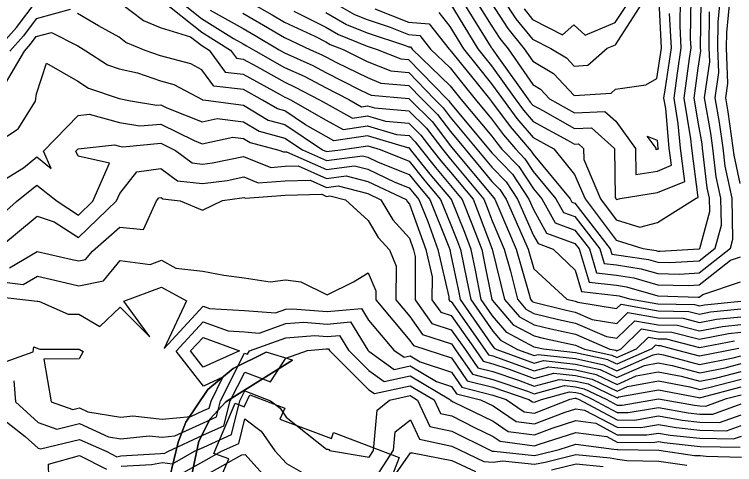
# Model space of a CAD drawing. Extents: x 42655 to 43811, y -141820 to -141156.
# Drawn here: x 43552.6 to 43641.2, y -141314.4 to -141259.1 of the extents above; entities that cross this region are included whole.
import ezdxf

# ---------------------------------------------------------------- set-up
doc = ezdxf.new("R2010")
doc.units = 0
for name, color, linetype in [('ZE_HICN', 7, 'Continuous'), ('ZE_LWCN', 7, 'Continuous'), ('地形', 7, 'Continuous'), ('現況道路ﾊｯﾁ', 7, 'Continuous')]:
    doc.layers.add(name, color=color, linetype=linetype)

msp = doc.modelspace()

# ---------------------------------------------------------------- linework, layer by layer
at = {"layer": 'ZE_HICN'}
for points in [[(43607.592, -141257.15), (43611.305, -141263.13), (43611.365, -141263.222), (43611.424, -141263.295), (43611.973, -141264.096), (43615.797, -141269.436), (43616.094, -141269.836), (43616.427, -141270.229), (43617.634, -141270.886), (43621.528, -141273.08), (43623.645, -141272.997), (43626.475, -141275.548), (43626.541, -141281.571), (43626.601, -141281.711), (43626.658, -141281.786), (43626.743, -141281.813), (43627.15, -141281.708), (43631.742, -141280.949), (43635.106, -141279.589), (43634.572, -141275.51), (43634.308, -141272.505), (43633.784, -141269.351), (43634.194, -141266.295), (43634.662, -141263.184), (43634.529, -141260.515), (43634.579, -141257.022)], [(43641.913, -141279.849), (43641.168, -141276.361), (43641.063, -141275.479), (43640.453, -141271.037), (43640.154, -141269.321), (43640.402, -141267.561), (43640.252, -141263.158), (43640.272, -141261.277), (43640.695, -141256.993)], [(43572.813, -141257.315), (43575.671, -141259.567), (43579.593, -141262.018), (43580.774, -141262.672), (43581.205, -141262.918), (43582.066, -141263.434), (43585.876, -141265.603), (43588.278, -141266.664), (43590.976, -141268.09), (43593.781, -141269.541), (43595.352, -141270.41), (43596.075, -141270.305), (43596.931, -141270.561), (43601.166, -141270.921), (43603.33, -141273.049), (43605.28, -141275.649), (43605.772, -141276.261), (43606.282, -141276.867), (43610.384, -141281.788), (43610.714, -141282.613), (43611.406, -141284.444), (43612.889, -141287.938), (43613.677, -141290.649), (43614.521, -141294.093), (43615.547, -141295.298), (43616.548, -141295.838), (43619.569, -141296.578), (43621.642, -141297.032), (43625.479, -141298.679), (43626.739, -141298.885), (43628.955, -141296.721), (43631.819, -141297.234), (43634.203, -141297.275), (43636.911, -141297.979), (43639.757, -141297.424), (43641.995, -141297.189)], [(43590.932, -141258.806), (43593.488, -141260.292), (43596.032, -141261.324), (43600.754, -141262.892), (43601.128, -141263.039), (43601.361, -141263.06), (43601.582, -141263.341), (43606.239, -141267.831), (43606.914, -141268.666), (43607.563, -141269.476), (43611.357, -141274.026), (43611.981, -141274.866), (43612.615, -141275.614), (43614.673, -141277.772), (43616.476, -141280.5), (43617.51, -141281.754), (43619.144, -141284.7), (43621.588, -141285.574), (43623.392, -141287.888), (43624.261, -141290.84), (43626.702, -141291.11), (43628.841, -141291.436), (43631.796, -141292.292), (43635.575, -141292.407), (43636.884, -141292.328), (43640.746, -141289.273), (43641.956, -141288.879)], [(43550.304, -141274.945), (43553.084, -141273.111), (43555.215, -141269.724), (43555.363, -141268.843), (43556.583, -141265.054), (43560.444, -141267.252), (43561.755, -141268.11), (43565.542, -141269.385), (43566.9, -141269.669), (43570.171, -141270.213), (43570.634, -141270.172), (43571.372, -141270.539), (43575.732, -141272.26), (43577.578, -141271.857), (43580.82, -141272.285), (43582.747, -141273.428), (43585.917, -141274.267), (43588.077, -141275.731), (43591.019, -141277.037), (43595.476, -141276.457), (43596.105, -141276.616), (43597.375, -141277.221), (43601.203, -141278.758), (43602.457, -141280.315), (43603.721, -141281.819), (43606.075, -141287.658), (43606.187, -141287.97), (43606.338, -141288.611), (43607.259, -141293.037), (43607.477, -141294.127), (43611.48, -141299.893), (43611.638, -141300.079), (43611.988, -141300.268), (43616.577, -141301.947), (43617.727, -141301.635), (43621.666, -141302.069), (43624.677, -141302.727), (43626.762, -141303.724), (43630.161, -141302.219), (43631.842, -141301.922), (43633.557, -141302.242), (43636.935, -141303.118), (43640.06, -141302.51), (43642.018, -141301.991)], [(43550.384, -141291.873), (43553.733, -141292.272), (43555.469, -141291.262), (43557.625, -141291.755), (43560.563, -141292.427), (43563.583, -141291.833), (43565.636, -141289.321), (43569.357, -141289.804), (43570.724, -141289.292), (43572.492, -141290.266), (43575.819, -141290.645), (43578.404, -141291.136), (43580.911, -141291.461), (43584.106, -141291.942), (43586, -141291.711), (43587.878, -141291.946), (43591.097, -141293.529), (43594.332, -141291.954), (43596.172, -141290.827), (43597.11, -141293.053), (43597.102, -141294.176), (43601.3, -141299.163), (43601.741, -141299.786), (43603.372, -141300.309), (43606.398, -141301.298), (43608.34, -141304.112), (43611.503, -141304.9), (43615.907, -141306.412), (43616.352, -141306.711), (43616.6, -141306.744), (43617.482, -141306.405), (43620.925, -141305.472), (43621.683, -141305.555), (43622.262, -141305.681), (43623.712, -141306.375), (43626.782, -141308.001), (43628.154, -141308.014), (43631.868, -141307.393), (43635.538, -141308.039), (43636.96, -141308.194), (43638.547, -141308.227), (43642.042, -141306.959)], [(43565.756, -141314.608), (43569.517, -141314.402), (43570.842, -141314.147), (43572.105, -141314.311), (43574.808, -141312.77), (43575.921, -141312.257), (43579.327, -141310.72), (43580.369, -141306.581), (43580.977, -141305.364), (43584.132, -141306.563), (43585.328, -141307.462), (43586.08, -141308.566), (43591.033, -141312.506), (43591.187, -141312.521), (43591.298, -141312.558), (43591.409, -141312.691), (43596.28, -141313.495), (43596.817, -141312.665), (43597.248, -141307.706), (43598.791, -141306.493), (43601.332, -141305.933), (43602.243, -141306.477), (43603.751, -141309.724), (43606.441, -141310.288), (43611.064, -141312.598), (43611.406, -141312.759), (43611.541, -141312.77), (43611.67, -141312.752), (43616.631, -141313.283), (43617.134, -141313.179), (43619.662, -141312.557), (43621.713, -141311.909), (43626.38, -141312.525), (43626.77, -141312.565), (43626.804, -141312.569), (43626.849, -141312.577), (43631.893, -141312.658), (43636.304, -141313.301), (43636.984, -141313.316), (43637.747, -141313.395), (43642.073, -141313.516)], [(43556.976, -141319.017), (43556.825, -141314.365), (43560.662, -141313.294), (43563.978, -141314.977)]]:
    msp.add_lwpolyline(points, dxfattribs=at)
at = {"layer": 'ZE_LWCN'}
for points in [[(43591.325, -141257.227), (43594.49, -141259.067), (43596.024, -141259.69), (43598.872, -141260.635), (43601.121, -141261.517), (43602.519, -141261.645), (43603.843, -141263.331), (43606.229, -141265.63), (43607.803, -141267.579), (43609.317, -141269.467), (43611.347, -141271.901), (43612.804, -141273.86), (43614.284, -141275.606), (43615.447, -141276.826), (43616.465, -141278.368), (43619.252, -141281.745), (43620.185, -141283.427), (43621.58, -141283.926), (43624.664, -141287.882), (43625.197, -141289.694), (43626.696, -141289.86), (43629.75, -141290.326), (43631.789, -141290.916), (43634.398, -141290.995), (43636.877, -141290.846), (43640.721, -141287.806), (43641.027, -141286.692), (43640.912, -141281.643), (43640.071, -141277.703), (43639.807, -141275.485), (43639.377, -141272.353), (43638.849, -141269.327), (43639.288, -141266.223), (43639.183, -141263.163), (43639.217, -141260.011), (43639.514, -141256.998)], [(43606.191, -141257.651), (43609.651, -141263.303), (43610.47, -141264.317), (43611.316, -141265.371), (43614.231, -141269.444), (43615.271, -141270.842), (43616.436, -141272.217), (43620.662, -141274.519), (43621.538, -141275.012), (43622.014, -141274.993), (43622.65, -141275.567), (43622.665, -141276.92), (43624.717, -141281.719), (43626.67, -141284.312), (43629.586, -141285.223), (43631.76, -141284.664), (43636.503, -141281.663), (43636.751, -141281.563), (43635.959, -141275.503), (43635.858, -141274.365), (43635.025, -141269.345), (43635.678, -141264.481), (43635.873, -141263.178), (43635.818, -141262.061), (43635.89, -141257.016)], [(43609.282, -141257.142), (43611.292, -141260.379), (43612.355, -141262.012), (43613.388, -141263.285), (43616.415, -141267.698), (43617.372, -141268.273), (43618.458, -141269.424), (43621.519, -141271.148), (43625.277, -141271.002), (43626.612, -141272.205), (43629.046, -141275.536), (43629.075, -141278.754), (43631.73, -141278.315), (43633.46, -141277.616), (43633.186, -141275.517), (43632.757, -141270.644), (43632.543, -141269.357), (43632.711, -141268.109), (43633.451, -141263.19), (43633.24, -141258.969)], [(43612.73, -141257.126), (43614.335, -141259.59), (43616.388, -141262.122), (43618.629, -141263.26), (43620.533, -141264.407), (43621.492, -141265.422), (43623.197, -141265.304), (43625.552, -141263.227), (43626.568, -141262.812), (43630.29, -141257.042)], [(43615.325, -141258.38), (43616.377, -141259.676), (43620.07, -141261.553), (43621.468, -141260.347), (43622.831, -141261.597), (43626.555, -141260.073), (43628.504, -141257.051)], [(43550.268, -141263.585), (43552.913, -141260.651), (43555.309, -141257.463)], [(43565.486, -141257.523), (43568.536, -141259.816), (43570.589, -141260.677), (43574.32, -141261.821), (43575.687, -141262.898), (43576.586, -141263.46), (43578.556, -141266.157), (43580.792, -141266.427), (43585.323, -141268.893), (43585.893, -141269.217), (43586.112, -141269.313), (43586.607, -141269.575), (43590.995, -141272.056), (43593.068, -141273.203), (43596.086, -141272.765), (43599.66, -141273.835), (43601.18, -141273.964), (43601.957, -141274.728), (43602.657, -141275.662), (43604.446, -141277.882), (43606.297, -141280.085), (43607.727, -141281.8), (43608.927, -141284.8), (43610.118, -141287.951), (43610.382, -141289.218), (43611.361, -141294.108), (43611.453, -141294.24), (43613.983, -141297.21), (43616.562, -141298.602), (43617.688, -141298.878), (43621.655, -141299.747), (43622.75, -141300.217), (43626.127, -141300.954), (43626.75, -141301.252), (43629.157, -141300.186), (43630.638, -141298.74), (43631.828, -141298.953), (43632.817, -141298.97), (43636.921, -141300.036), (43641.234, -141299.195)], [(43570.719, -141257.325), (43575.679, -141261.232), (43579.222, -141263.447), (43579.953, -141264.448), (43580.783, -141264.549), (43582.465, -141265.463), (43585.885, -141267.41), (43587.195, -141267.989), (43590.165, -141269.558), (43590.985, -141270.022), (43594.21, -141271.806), (43596.081, -141271.535), (43598.295, -141272.198), (43601.173, -141272.443), (43602.643, -141273.889), (43603.968, -141275.655), (43605.109, -141277.071), (43606.29, -141278.476), (43609.055, -141281.794), (43609.821, -141283.707), (43611.423, -141287.945), (43612.931, -141294.101), (43614.765, -141296.254), (43616.555, -141297.22), (43618.629, -141297.728), (43621.649, -141298.39), (43625.871, -141300.202), (43626.61, -141300.363), (43626.746, -141300.429), (43627.273, -141300.195), (43629.797, -141297.73), (43631.823, -141298.094), (43633.51, -141298.123), (43636.916, -141299.008), (43640.496, -141298.31), (43642, -141298.151)], [(43581.138, -141257.276), (43584.327, -141259.099), (43585.85, -141260.011), (43589.584, -141261.749), (43590.949, -141262.431), (43591.485, -141262.742), (43593.061, -141263.382), (43596.049, -141264.849), (43598.946, -141266.014), (43601.143, -141266.21), (43604.331, -141269.491), (43605.389, -141270.531), (43606.258, -141271.689), (43609.542, -141275.629), (43611.375, -141277.827), (43613.126, -141279.664), (43614.516, -141281.768), (43616.503, -141286.238), (43617.062, -141287.246), (43618.919, -141287.91), (43621.611, -141290.494), (43622.387, -141293.132), (43626.714, -141293.61), (43627.025, -141293.658), (43628.303, -141294.028), (43631.807, -141294.656), (43636.282, -141294.733), (43636.896, -141294.892), (43637.542, -141294.766), (43641.982, -141294.3)], [(43604.834, -141258.813), (43606.205, -141260.558), (43607.89, -141263.311), (43609.581, -141265.404), (43611.326, -141267.58), (43612.666, -141269.451), (43614.449, -141271.848), (43616.446, -141274.204), (43618.978, -141275.584), (43621.555, -141278.742), (43622.832, -141281.728), (43626.682, -141286.837), (43629.946, -141287.857), (43631.566, -141288.104), (43631.776, -141288.165), (43632.045, -141288.173), (43636.863, -141287.884), (43636.938, -141287.824), (43638.184, -141283.282), (43638.147, -141281.656), (43637.876, -141280.387), (43637.294, -141275.497), (43637.224, -141274.986), (43636.79, -141272.495), (43636.266, -141269.339), (43636.758, -141265.675), (43637.058, -141263.549), (43637.045, -141263.173), (43637.107, -141257.48)], [(43611.279, -141257.628), (43613.345, -141260.801), (43615.353, -141263.276), (43616.401, -141264.804), (43618.952, -141266.34), (43621.509, -141269.047), (43626.056, -141268.734), (43626.594, -141268.259), (43630.319, -141267.721), (43631.676, -141266.943), (43632.239, -141263.196), (43631.951, -141257.422)], [(43559.504, -141258.466), (43555.319, -141259.625), (43553.773, -141261.683), (43552.066, -141263.576)], [(43641.739, -141300.127), (43636.926, -141301.064), (43633.465, -141300.166), (43632.124, -141299.818), (43631.832, -141299.813), (43631.48, -141299.75), (43631.042, -141300.177), (43626.754, -141302.076), (43625.644, -141301.545), (43621.66, -141300.675), (43617.72, -141300.241), (43616.748, -141300.028), (43616.568, -141299.984), (43613.201, -141298.167), (43611.462, -141296.124), (43610.067, -141294.114), (43609.341, -141290.491), (43608.814, -141287.958), (43608.033, -141285.893), (43606.399, -141281.806), (43606.305, -141281.694), (43603.783, -141278.693), (43601.346, -141275.668), (43601.271, -141275.568), (43601.187, -141275.486), (43601.025, -141275.472), (43596.092, -141273.995), (43591.926, -141274.6), (43591.005, -141274.09), (43588.454, -141272.648), (43585.901, -141270.918), (43584.996, -141270.678), (43583.163, -141269.591), (43580.801, -141268.306), (43577.159, -141267.866), (43575.701, -141265.871), (43574.322, -141265.138), (43570.605, -141264.166), (43568.736, -141263.497), (43566.346, -141262.495), (43565.506, -141261.863), (43562.989, -141260.483), (43560.404, -141258.935)], [(43576.701, -141258.55), (43580.765, -141260.799), (43582.246, -141261.645), (43585.206, -141263.419), (43585.868, -141263.795), (43589.361, -141265.339), (43590.967, -141266.188), (43595.042, -141268.296), (43596.068, -141268.799), (43596.52, -141268.981), (43601.159, -141269.394), (43601.266, -141269.505), (43604.016, -141272.21), (43606.274, -141275.221), (43606.626, -141275.643), (43611.392, -141281.359), (43611.579, -141281.556), (43611.728, -141281.781), (43612.112, -141282.644), (43614.355, -141287.931), (43615.931, -141293.354), (43616.111, -141294.086), (43616.329, -141294.342), (43616.542, -141294.457), (43620.509, -141295.428), (43621.636, -141295.675), (43623.721, -141296.57), (43626.73, -141297.062), (43628.113, -141295.711), (43631.815, -141296.375), (43634.896, -141296.428), (43636.906, -141296.95), (43639.019, -141296.538), (43641.991, -141296.226)], [(43580.756, -141258.926), (43583.286, -141260.372), (43585.859, -141261.913), (43589.056, -141263.401), (43590.445, -141264.014), (43590.958, -141264.286), (43592.261, -141264.96), (43596.058, -141266.824), (43597.733, -141267.498), (43601.151, -141267.802), (43602.799, -141269.498), (43604.703, -141271.371), (43606.266, -141273.455), (43608.084, -141275.636), (43611.383, -141279.593), (43612.353, -141280.61), (43613.122, -141281.775), (43615.104, -141286.234), (43615.822, -141287.924), (43616.522, -141290.335), (43620.577, -141294.064), (43621.449, -141294.278), (43621.629, -141294.317), (43621.962, -141294.46), (43626.722, -141295.239), (43627.272, -141294.702), (43631.811, -141295.515), (43635.589, -141295.58), (43636.901, -141295.921), (43638.28, -141295.652), (43641.986, -141295.263)], [(43587, -141258.648), (43590.941, -141260.619), (43592.486, -141261.517), (43596.04, -141262.959), (43597.253, -141263.362), (43600.159, -141264.53), (43601.136, -141264.617), (43605.864, -141269.484), (43606.075, -141269.692), (43606.249, -141269.923), (43611, -141275.622), (43611.366, -141276.062), (43613.9, -141278.718), (43615.91, -141281.761), (43616.488, -141283.061), (43618.103, -141285.973), (43621.596, -141287.221), (43622.12, -141287.894), (43623.324, -141291.986), (43626.708, -141292.36), (43627.933, -141292.547), (43631.802, -141293.667), (43636.751, -141293.818), (43636.891, -141293.809), (43637.305, -141293.482), (43641.971, -141291.96)], [(43596.991, -141258.379), (43601.114, -141259.996), (43603.677, -141260.229), (43606.105, -141263.32), (43606.218, -141263.429), (43608.692, -141266.492), (43611.072, -141269.459), (43611.337, -141269.776), (43613.626, -141272.854), (43615.952, -141275.598), (43616.22, -141275.88), (43616.455, -141276.236), (43620.995, -141281.737), (43621.226, -141282.155), (43621.572, -141282.278), (43625.936, -141287.876), (43626.134, -141288.549), (43626.69, -141288.61), (43630.658, -141289.215), (43631.783, -141289.541), (43633.222, -141289.584), (43636.87, -141289.365), (43638.83, -141287.815), (43639.605, -141284.987), (43639.53, -141281.649), (43638.973, -141279.045), (43638.551, -141275.491), (43638.3, -141273.67), (43637.545, -141269.333), (43638.173, -141264.886), (43638.114, -141263.168), (43638.162, -141258.746)], [(43550.279, -141269.657), (43553.864, -141263.568), (43554.633, -141262.715), (43555.33, -141261.788), (43557.215, -141261.265), (43560.423, -141262.936), (43561.417, -141263.532), (43564.075, -141265.272), (43565.525, -141265.76), (43567.78, -141266.231), (43570.62, -141267.247), (43572.248, -141267.673), (43575.719, -141269.517), (43575.761, -141269.575), (43576.168, -141269.625), (43580.81, -141270.237), (43583.872, -141272.053), (43585.909, -141272.593), (43590.523, -141275.719), (43591.013, -141275.937), (43592.767, -141275.708), (43596.098, -141275.225), (43597.635, -141275.685), (43601.195, -141277.115), (43603.12, -141279.504), (43605.06, -141281.813), (43606.32, -141284.939), (43607.139, -141286.986), (43607.509, -141287.964), (43608.3, -141291.764), (43608.772, -141294.121), (43611.471, -141298.009), (43612.42, -141299.123), (43614.519, -141300.256), (43616.573, -141301.007), (43617.087, -141300.868), (43621.663, -141301.372), (43625.161, -141302.136), (43626.758, -141302.9), (43631.22, -141300.924), (43631.836, -141300.815), (43632.466, -141300.933), (43636.931, -141302.091), (43641.06, -141301.287), (43642.014, -141301.034)], [(43550.328, -141280.018), (43553.738, -141277.914), (43555.4, -141276.578), (43557.161, -141278.002), (43556.198, -141275.882), (43560.464, -141271.495), (43561.828, -141271.346), (43565.556, -141272.349), (43568.081, -141272.77), (43570.645, -141272.542), (43574.738, -141274.578), (43575.745, -141274.975), (43579.495, -141274.156), (43580.83, -141274.332), (43581.623, -141274.803), (43585.18, -141275.744), (43585.738, -141275.969), (43585.925, -141275.954), (43586.099, -141275.95), (43591.024, -141278.138), (43594.468, -141277.689), (43596.112, -141278.104), (43599.43, -141279.686), (43601.211, -141280.401), (43601.794, -141281.126), (43602.382, -141281.826), (43603.477, -141284.542), (43604.708, -141287.977), (43606.075, -141293.785), (43606.073, -141294.133), (43606.208, -141294.323), (43606.365, -141294.374), (43610.519, -141300.275), (43610.958, -141300.911), (43611.485, -141301.042), (43612.381, -141301.35), (43616.582, -141302.886), (43618.367, -141302.402), (43621.669, -141302.767), (43624.194, -141303.318), (43626.766, -141304.548), (43629.103, -141303.513), (43631.847, -141303.028), (43634.648, -141303.55), (43636.94, -141304.145), (43639.06, -141303.732), (43642.023, -141302.948)], [(43631.567, -141275.706), (43631.565, -141275.524), (43630.488, -141274.05), (43631.712, -141274.524), (43631.799, -141275.523), (43631.815, -141275.642), (43631.717, -141275.682), (43631.567, -141275.706)], [(43550.348, -141284.303), (43552.903, -141282.06), (43555.416, -141280.04), (43557.885, -141282.037), (43560.522, -141283.738), (43562.306, -141282.016), (43564.339, -141277.346), (43560.487, -141276.487), (43560.204, -141275.863), (43560.483, -141275.576), (43564.948, -141275.089), (43565.57, -141275.256), (43565.99, -141275.326), (43570.656, -141274.913), (43572.451, -141275.805), (43574.488, -141277.33), (43575.756, -141277.468), (43577.01, -141277.302), (43580.84, -141276.523), (43584.186, -141277.866), (43585.934, -141277.73), (43587.553, -141277.694), (43591.029, -141279.238), (43593.46, -141278.922), (43596.119, -141279.593), (43600.817, -141281.833), (43600.984, -141282.116), (43601.22, -141282.376), (43603.229, -141287.984), (43604.012, -141291.31), (43603.997, -141294.143), (43605.091, -141295.689), (43606.373, -141296.1), (43609.316, -141300.281), (43610.303, -141301.711), (43611.49, -141302.006), (43613.506, -141302.699), (43616.586, -141303.825), (43619.006, -141303.17), (43621.673, -141303.464), (43623.711, -141303.909), (43626.77, -141305.372), (43628.045, -141304.807), (43631.852, -141304.135), (43635.74, -141304.859), (43636.945, -141305.172), (43638.06, -141304.955), (43642.027, -141303.905)], [(43550.807, -141287.697), (43555.434, -141283.871), (43557.512, -141284.551), (43560.535, -141286.501), (43565.197, -141282.002), (43565.597, -141281.082), (43567.716, -141278.409), (43570.671, -141278.022), (43572.688, -141279.532), (43575.768, -141279.866), (43578.812, -141279.464), (43580.852, -141279.048), (43582.635, -141279.764), (43585.942, -141279.506), (43589.006, -141279.438), (43591.034, -141280.339), (43592.452, -141280.154), (43596.126, -141281.081), (43597.733, -141281.848), (43599.19, -141284.31), (43601.24, -141286.568), (43601.75, -141287.991), (43601.948, -141288.835), (43601.92, -141294.153), (43603.974, -141297.055), (43606.382, -141297.826), (43608.113, -141300.286), (43609.649, -141302.511), (43611.494, -141302.971), (43614.63, -141304.048), (43616.591, -141304.765), (43619.646, -141303.937), (43621.676, -141304.161), (43623.228, -141304.5), (43626.774, -141306.196), (43626.986, -141306.102), (43631.857, -141305.241), (43636.831, -141306.168), (43636.95, -141306.199), (43637.061, -141306.178), (43642.032, -141304.862)], [(43552.015, -141290.212), (43555.455, -141288.211), (43559.724, -141289.188), (43560.548, -141289.377), (43561.396, -141289.21), (43562.239, -141288.179), (43565.617, -141285.232), (43568.516, -141285.496), (43570.113, -141281.979), (43570.395, -141281.622), (43570.688, -141281.584), (43570.888, -141281.734), (43573.022, -141281.965), (43575.783, -141283.147), (43578.227, -141281.94), (43580.613, -141281.625), (43580.864, -141281.574), (43581.083, -141281.662), (43585.951, -141281.282), (43590.46, -141281.182), (43591.04, -141281.439), (43591.445, -141281.386), (43593.354, -141281.868), (43596.142, -141284.383), (43597.397, -141286.504), (43598.759, -141288.005), (43599.602, -141290.005), (43599.572, -141294.164), (43601.286, -141296.2), (43602.858, -141298.42), (43606.39, -141299.552), (43606.911, -141300.292), (43608.995, -141303.312), (43611.499, -141303.935), (43615.755, -141305.397), (43616.595, -141305.704), (43620.286, -141304.704), (43621.679, -141304.858), (43622.745, -141305.091), (43625.413, -141306.367), (43626.778, -141307.09), (43627.387, -141307.096), (43631.863, -141306.347), (43636.286, -141307.125), (43636.955, -141307.198), (43637.702, -141307.214), (43640.232, -141306.297), (43642.036, -141305.819)], [(43550.393, -141293.729), (43555.45, -141294.332), (43555.484, -141294.312), (43555.526, -141294.322), (43555.745, -141294.372), (43559.272, -141295.939), (43560.58, -141295.933), (43563.131, -141297.418), (43565.664, -141295.059), (43569.315, -141298.71), (43566.106, -141294.323), (43570.74, -141292.587), (43573.825, -141294.286), (43571.058, -141300.12), (43575.839, -141294.93), (43576.62, -141295.217), (43580.93, -141295.485), (43584.758, -141295.763), (43586.017, -141295.32), (43586.863, -141295.249), (43591.107, -141295.611), (43595.336, -141295.222), (43596.2, -141296.638), (43599.316, -141300.328), (43600.564, -141301.226), (43601.309, -141301.062), (43602.534, -141301.793), (43606.406, -141303.059), (43607.686, -141304.912), (43611.508, -141305.864), (43613.142, -141306.425), (43615.364, -141307.919), (43616.607, -141308.083), (43621.015, -141306.388), (43621.565, -141306.239), (43621.686, -141306.252), (43621.778, -141306.272), (43622.01, -141306.383), (43626.787, -141308.913), (43628.92, -141308.933), (43631.873, -141308.439), (43634.791, -141308.953), (43636.964, -141309.189), (43639.391, -141309.239), (43642.048, -141308.276)], [(43550.433, -141302.128), (43554.957, -141300.539), (43555.009, -141299.931), (43555.511, -141300.125), (43555.759, -141300.235), (43560.6, -141300.212), (43561.11, -141300.509), (43560.606, -141301.43), (43556.275, -141301.45), (43557.181, -141306.691), (43559.837, -141307.645), (43560.634, -141307.447), (43561.659, -141307.908), (43565.728, -141308.589), (43567.201, -141308.428), (43570.817, -141308.835), (43574.346, -141308.496), (43575.9, -141307.781), (43576.61, -141307.46), (43576.827, -141306.598), (43578.288, -141303.675), (43575.886, -141304.772), (43572.527, -141300.455), (43575.848, -141296.849), (43578.925, -141297.982), (43580.942, -141298.108), (43582.734, -141298.238), (43586.026, -141297.081), (43588.235, -141296.895), (43591.114, -141297.14), (43593.983, -141296.877), (43596.1, -141300.343), (43596.218, -141300.461), (43599.348, -141302.713), (43601.315, -141302.279), (43604.549, -141304.21), (43606.415, -141304.82), (43607.031, -141305.713), (43609.954, -141306.44), (43611.514, -141307.203), (43614.376, -141309.128), (43616.613, -141309.423), (43620.39, -141307.97), (43621.692, -141307.559), (43622.786, -141307.703), (43626.791, -141309.825), (43629.686, -141309.852), (43631.878, -141309.486), (43634.044, -141309.867), (43636.969, -141310.185), (43640.236, -141310.252), (43642.054, -141309.593)], [(43552.573, -141304.132), (43552.758, -141306.712), (43555.555, -141309.245), (43557.853, -141310.071), (43560.643, -141309.379), (43564.231, -141310.993), (43565.74, -141311.246), (43569.232, -141310.864), (43570.827, -141311.044), (43572.385, -141310.894), (43575.907, -141309.273), (43577.516, -141308.547), (43578.008, -141306.592), (43580.955, -141300.695), (43581.294, -141300.824), (43581.564, -141300.412), (43586.034, -141298.842), (43589.607, -141298.54), (43591.121, -141298.67), (43592.631, -141298.531), (43593.744, -141300.355), (43596.229, -141302.832), (43598.131, -141304.2), (43601.32, -141303.497), (43606.281, -141306.458), (43606.332, -141306.568), (43606.423, -141306.587), (43606.607, -141306.679), (43611.523, -141309.082), (43613.387, -141310.336), (43616.619, -141310.763), (43618.789, -141309.928), (43621.699, -141309.009), (43624.143, -141309.332), (43626.795, -141310.736), (43630.452, -141310.771), (43631.883, -141310.532), (43633.297, -141310.781), (43636.974, -141311.18), (43641.08, -141311.265), (43642.061, -141310.91)], [(43574.312, -141300.447), (43575.857, -141298.769), (43580.337, -141300.418), (43575.875, -141302.455), (43574.312, -141300.447)], [(43550.462, -141308.252), (43553.973, -141310.943), (43555.57, -141312.389), (43555.869, -141312.497), (43560.653, -141311.311), (43564.009, -141312.821), (43565.233, -141313.442), (43565.75, -141313.335), (43570.607, -141313.069), (43570.837, -141313.024), (43571.056, -141313.053), (43571.525, -141312.785), (43575.914, -141310.765), (43578.421, -141309.633), (43579.188, -141306.586), (43580.966, -141303.03), (43584.137, -141304.235), (43586.046, -141301.316), (43588.696, -141300.379), (43590.978, -141300.186), (43591.129, -141300.199), (43591.278, -141300.185), (43591.388, -141300.366), (43596.24, -141305.202), (43596.915, -141305.687), (43601.326, -141304.715), (43604.262, -141306.467), (43605.042, -141308.146), (43606.432, -141308.437), (43609.245, -141309.843), (43611.532, -141310.961), (43612.399, -141311.544), (43616.626, -141312.102), (43617.188, -141311.886), (43621.706, -141310.459), (43625.501, -141310.96), (43626.8, -141311.648), (43631.218, -141311.69), (43631.888, -141311.578), (43632.549, -141311.695), (43636.979, -141312.176), (43641.924, -141312.278)], [(43573.153, -141315.569), (43575.93, -141313.986), (43578.133, -141312.754), (43580.233, -141311.806), (43580.993, -141308.785), (43583.007, -141310.3), (43584.658, -141312.723), (43586.107, -141314.268), (43588.684, -141315.754)], [(43596.298, -141317.252), (43599.275, -141312.654), (43599.473, -141310.375), (43601.346, -141308.902), (43602.461, -141311.302), (43606.45, -141312.138), (43607.404, -141312.615), (43610.378, -141314.016), (43611.547, -141314.116), (43612.671, -141313.953), (43616.636, -141314.377), (43617.913, -141314.113), (43621.719, -141313.177), (43625.921, -141313.603), (43626.81, -141313.728), (43627.966, -141313.917), (43631.899, -141313.98), (43635.339, -141314.482)], [(43597.242, -141318.826), (43601.365, -141312.984), (43601.625, -141312.957), (43606.458, -141313.911), (43609.35, -141315.274)], [(43575.938, -141315.837), (43580.621, -141313.219), (43581.014, -141313.165), (43585.788, -141318.47)], [(43618.692, -141315.047), (43621.724, -141314.301), (43625.072, -141314.641)]]:
    msp.add_lwpolyline(points, dxfattribs=at)
at = {"layer": '地形'}
for points in [[(43549.727, -141316.506), (43559.822, -141317.716), (43566.982, -141318.661), (43570.089, -141318.121), (43571.71, -141316.096), (43572.791, -141311.642), (43573.736, -141309.212), (43576.438, -141305.162), (43579.545, -141302.597), (43583.598, -141300.572)], [(43586.857, -141301.581), (43578.661, -141306.679), (43576.737, -141308.769), (43575.315, -141311.527), (43574.814, -141313.867), (43574.061, -141317.628)], [(43577.152, -141313.042), (43579.802, -141306.844), (43580.903, -141307.294), (43581.603, -141305.845), (43585.904, -141307.494), (43585.304, -141308.843), (43591.664, -141311.222), (43591.91, -141310.485), (43599.953, -141313.532), (43598.207, -141318.128), (43595.526, -141317.219), (43595.231, -141318.079), (43590.951, -141316.506), (43589.82, -141319.382), (43583.646, -141316.629), (43583.351, -141317.539), (43578.259, -141315.425), (43579.022, -141313.704), (43577.152, -141313.042)]]:
    msp.add_lwpolyline(points, dxfattribs=at)
at = {"layer": '現況道路ﾊｯﾁ'}
msp.add_lwpolyline([(43574.061, -141317.628), (43574.814, -141313.867), (43575.315, -141311.527), (43576.737, -141308.769), (43578.661, -141306.679), (43586.857, -141301.581), (43583.598, -141300.572), (43579.545, -141302.597), (43576.438, -141305.162), (43573.736, -141309.212), (43572.791, -141311.642), (43571.71, -141316.096)], dxfattribs=at)

doc.saveas('drawing.dxf')
